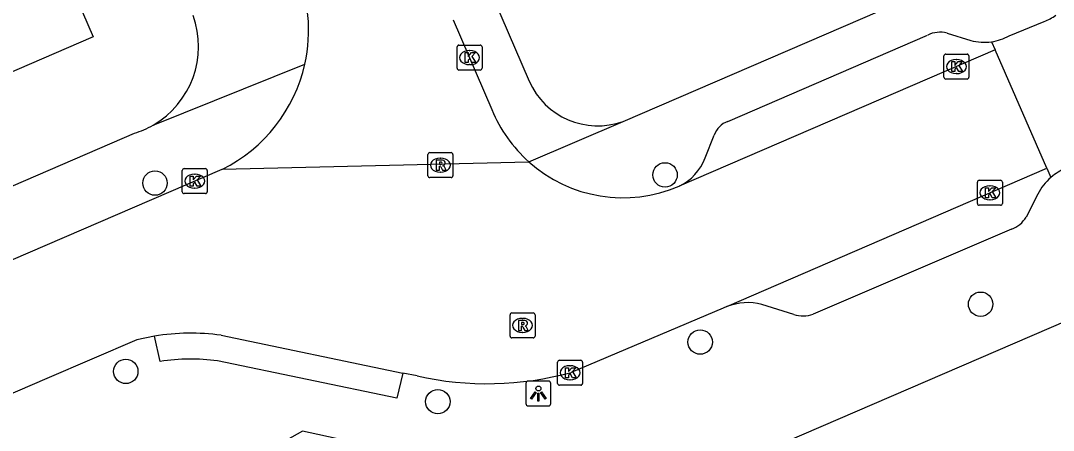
# Model space of a CAD drawing. Extents: x 157767 to 159171, y 387842 to 389425.
# Drawn here: x 158248.51 to 158289.92, y 388601.48 to 388617.9 of the extents above; entities that cross this region are included whole.
import ezdxf

# ---------------------------------------------------------------- set-up
doc = ezdxf.new("R2010")
doc.units = 0
for name, color, linetype in [('IMGEO_Boom', 7, 'Continuous'), ('IMGEO_Kolk', 7, 'Continuous'), ('IMGEO_Lichtpunt', 7, 'Continuous'), ('IMGEO_Pand', 7, 'Continuous'), ('IMGEO_Rijbaan_lokaal_open', 7, 'Continuous'), ('IMGEO_Rioolput', 7, 'Continuous'), ('IMGEO_Voetpad_open', 7, 'Continuous')]:
    doc.layers.add(name, color=color, linetype=linetype)

msp = doc.modelspace()

# ---------------------------------------------------------------- linework, layer by layer
at = {"layer": 'IMGEO_Boom'}
for centre in [(158274.351, 388611.721), (158253.893, 388611.394), (158287.006, 388606.537), (158275.76, 388605.018), (158252.723, 388603.842), (158265.238, 388602.63)]:
    msp.add_circle(centre, 0.489, dxfattribs=at)
at = {"layer": 'IMGEO_Kolk'}
for p, q in [((158266.011, 388615.997), (158266.011, 388616.849)), ((158266.086, 388616.923), (158266.938, 388616.923)), ((158266.499, 388616.703), (158266.524, 388616.703)), ((158267.012, 388616.849), (158267.012, 388615.997)), ((158285.61, 388616.563), (158286.462, 388616.563)), ((158266.522, 388616.143), (158266.497, 388616.143)), ((158285.535, 388615.637), (158285.535, 388616.489)), ((158286.023, 388616.343), (158286.048, 388616.343)), ((158286.536, 388616.489), (158286.536, 388615.637)), ((158266.938, 388615.923), (158266.086, 388615.923)), ((158286.046, 388615.783), (158286.021, 388615.783)), ((158286.462, 388615.563), (158285.61, 388615.563)), ((158254.987, 388611.046), (158254.987, 388611.898)), ((158255.062, 388611.972), (158255.914, 388611.972)), ((158255.475, 388611.752), (158255.5, 388611.752)), ((158255.988, 388611.898), (158255.988, 388611.046)), ((158255.498, 388611.192), (158255.473, 388611.192)), ((158286.879, 388610.579), (158286.879, 388611.431)), ((158286.954, 388611.505), (158287.806, 388611.505)), ((158287.367, 388611.285), (158287.392, 388611.285)), ((158287.88, 388611.431), (158287.88, 388610.579)), ((158255.914, 388610.972), (158255.062, 388610.972)), ((158287.806, 388610.505), (158286.954, 388610.505)), ((158287.39, 388610.725), (158287.365, 388610.725)), ((158270.04, 388603.364), (158270.04, 388604.216)), ((158270.115, 388604.29), (158270.967, 388604.29)), ((158271.041, 388604.216), (158271.041, 388603.364)), ((158270.528, 388604.07), (158270.553, 388604.07)), ((158270.551, 388603.51), (158270.526, 388603.51)), ((158270.967, 388603.29), (158270.115, 388603.29))]:
    msp.add_line(p, q, dxfattribs=at)
for points in [[(158266.011, 388615.997), (158266.011, 388616.849)], [(158266.086, 388616.923), (158266.938, 388616.923)], [(158266.332, 388616.623), (158266.455, 388616.623), (158266.455, 388616.472), (158266.585, 388616.623), (158266.749, 388616.623), (158266.603, 388616.472), (158266.756, 388616.223), (158266.604, 388616.223), (158266.519, 388616.387), (158266.455, 388616.32), (158266.455, 388616.223), (158266.332, 388616.223), (158266.332, 388616.623)], [(158267.012, 388616.849), (158267.012, 388615.997)], [(158285.61, 388616.563), (158286.462, 388616.563)], [(158285.535, 388615.637), (158285.535, 388616.489)], [(158285.856, 388616.263), (158285.979, 388616.263), (158285.979, 388616.112), (158286.109, 388616.263), (158286.273, 388616.263), (158286.127, 388616.112), (158286.28, 388615.863), (158286.128, 388615.863), (158286.043, 388616.027), (158285.979, 388615.96), (158285.979, 388615.863), (158285.856, 388615.863), (158285.856, 388616.263)], [(158286.536, 388616.489), (158286.536, 388615.637)], [(158266.938, 388615.923), (158266.086, 388615.923)], [(158286.462, 388615.563), (158285.61, 388615.563)], [(158254.987, 388611.046), (158254.987, 388611.898)], [(158255.062, 388611.972), (158255.914, 388611.972)], [(158255.308, 388611.672), (158255.431, 388611.672), (158255.431, 388611.521), (158255.561, 388611.672), (158255.725, 388611.672), (158255.579, 388611.521), (158255.732, 388611.272), (158255.58, 388611.272), (158255.495, 388611.436), (158255.431, 388611.369), (158255.431, 388611.272), (158255.308, 388611.272), (158255.308, 388611.672)], [(158255.988, 388611.898), (158255.988, 388611.046)], [(158286.879, 388610.579), (158286.879, 388611.431)], [(158286.954, 388611.505), (158287.806, 388611.505)], [(158287.2, 388611.205), (158287.323, 388611.205), (158287.323, 388611.054), (158287.453, 388611.205), (158287.617, 388611.205), (158287.471, 388611.054), (158287.624, 388610.805), (158287.472, 388610.805), (158287.387, 388610.969), (158287.323, 388610.902), (158287.323, 388610.805), (158287.2, 388610.805), (158287.2, 388611.205)], [(158287.88, 388611.431), (158287.88, 388610.579)], [(158255.914, 388610.972), (158255.062, 388610.972)], [(158287.806, 388610.505), (158286.954, 388610.505)], [(158270.04, 388603.364), (158270.04, 388604.216)], [(158270.115, 388604.29), (158270.967, 388604.29)], [(158271.041, 388604.216), (158271.041, 388603.364)], [(158270.361, 388603.99), (158270.484, 388603.99), (158270.484, 388603.839), (158270.614, 388603.99), (158270.778, 388603.99), (158270.632, 388603.839), (158270.785, 388603.59), (158270.633, 388603.59), (158270.548, 388603.754), (158270.484, 388603.687), (158270.484, 388603.59), (158270.361, 388603.59), (158270.361, 388603.99)], [(158270.967, 388603.29), (158270.115, 388603.29)]]:
    msp.add_lwpolyline(points, dxfattribs=at)
for centre, start, end in [((158266.088, 388616.847), 91.552, 178.448), ((158266.088, 388616.847), 91.552, 178.448), ((158266.936, 388616.847), 1.552, 88.448), ((158266.936, 388616.847), 1.552, 88.448), ((158285.612, 388616.487), 91.552, 178.448), ((158285.612, 388616.487), 91.552, 178.448), ((158286.46, 388616.487), 1.552, 88.448), ((158286.46, 388616.487), 1.552, 88.448), ((158266.088, 388615.999), 181.552, 268.448), ((158266.088, 388615.999), 181.552, 268.448), ((158266.936, 388615.999), 271.552, 358.448), ((158266.936, 388615.999), 271.552, 358.448), ((158285.612, 388615.639), 181.552, 268.448), ((158285.612, 388615.639), 181.552, 268.448), ((158286.46, 388615.639), 271.552, 358.448), ((158286.46, 388615.639), 271.552, 358.448), ((158255.064, 388611.896), 91.552, 178.448), ((158255.064, 388611.896), 91.552, 178.448), ((158255.912, 388611.896), 1.552, 88.448), ((158255.912, 388611.896), 1.552, 88.448), ((158286.956, 388611.429), 91.552, 178.448), ((158286.956, 388611.429), 91.552, 178.448), ((158287.804, 388611.429), 1.552, 88.448), ((158287.804, 388611.429), 1.552, 88.448), ((158255.064, 388611.048), 181.552, 268.448), ((158255.064, 388611.048), 181.552, 268.448), ((158255.912, 388611.048), 271.552, 358.448), ((158255.912, 388611.048), 271.552, 358.448), ((158286.956, 388610.581), 181.552, 268.448), ((158286.956, 388610.581), 181.552, 268.448), ((158287.804, 388610.581), 271.552, 358.448), ((158287.804, 388610.581), 271.552, 358.448), ((158270.117, 388604.214), 91.552, 178.448), ((158270.117, 388604.214), 91.552, 178.448), ((158270.965, 388604.214), 1.552, 88.448), ((158270.965, 388604.214), 1.552, 88.448), ((158270.117, 388603.366), 181.552, 268.448), ((158270.117, 388603.366), 181.552, 268.448), ((158270.965, 388603.366), 271.552, 358.448), ((158270.965, 388603.366), 271.552, 358.448)]:
    msp.add_arc(centre, 0.0765, start, end, dxfattribs=at)
for centre, major_axis, ratio, start_param, end_param in [((158266.498, 388616.423), (-0.387, 0.002), 0.722429, 4.712389, 7.853982), ((158266.523, 388616.423), (-0.39, 0.002), 0.717154, 1.570796, 4.712389), ((158286.022, 388616.063), (-0.387, 0.002), 0.722429, 4.712389, 7.853982), ((158286.047, 388616.063), (-0.39, 0.002), 0.717154, 1.570796, 4.712389), ((158255.474, 388611.472), (-0.387, 0.002), 0.722429, 4.712389, 7.853982), ((158255.499, 388611.472), (-0.39, 0.002), 0.717154, 1.570796, 4.712389), ((158287.366, 388611.005), (-0.387, 0.002), 0.722429, 4.712389, 7.853982), ((158287.391, 388611.005), (-0.39, 0.002), 0.717154, 1.570796, 4.712389), ((158270.527, 388603.79), (-0.387, 0.002), 0.722429, 4.712389, 7.853982), ((158270.552, 388603.79), (-0.39, 0.002), 0.717154, 1.570796, 4.712389)]:
    msp.add_ellipse(centre, major_axis=major_axis, ratio=ratio, start_param=start_param, end_param=end_param, dxfattribs=at)
at = {"layer": 'IMGEO_Lichtpunt'}
for p, q in [((158268.772, 388603.36), (158268.772, 388602.553)), ((158268.772, 388603.36), (158268.772, 388602.553)), ((158269.674, 388603.455), (158268.866, 388603.455)), ((158269.674, 388603.455), (158268.866, 388603.455)), ((158269.768, 388602.553), (158269.768, 388603.36)), ((158269.768, 388602.553), (158269.768, 388603.36)), ((158268.866, 388602.459), (158269.674, 388602.459)), ((158268.866, 388602.459), (158269.674, 388602.459))]:
    msp.add_line(p, q, dxfattribs=at)
for points in [[(158269.146, 388603.024), (158269.185, 388602.996), (158268.997, 388602.734), (158268.959, 388602.761), (158269.146, 388603.024)], [(158269.248, 388602.976), (158269.295, 388602.976), (158269.295, 388602.654), (158269.248, 388602.654), (158269.248, 388602.976)], [(158269.358, 388602.996), (158269.396, 388603.023), (158269.583, 388602.761), (158269.544, 388602.733), (158269.358, 388602.996)]]:
    msp.add_lwpolyline(points, dxfattribs=at)
msp.add_circle((158269.271, 388603.158), 0.0994, dxfattribs=at)
for centre, start, end in [((158268.866, 388603.36), 90, 180), ((158268.866, 388603.36), 90, 180), ((158269.674, 388603.36), 0, 90), ((158269.674, 388603.36), 0, 90), ((158268.866, 388602.553), 180, 270), ((158268.866, 388602.553), 180, 270), ((158269.674, 388602.553), 270, 0), ((158269.674, 388602.553), 270, 360)]:
    msp.add_arc(centre, 0.0946, start, end, dxfattribs=at)
at = {"layer": 'IMGEO_Pand'}
msp.add_lwpolyline([(158242.926, 388623.62), (158244.133, 388620.832), (158245.122, 388621.26), (158248.963, 388622.922), (158251.413, 388617.259), (158242.316, 388613.323), (158240.772, 388616.892), (158238.85, 388616.06), (158236.865, 388620.649), (158236.741, 388620.936)], dxfattribs=at)
at = {"layer": 'IMGEO_Rijbaan_lokaal_open'}
for points in [[(158265.858, 388617.934), (158267.408, 388614.337)], [(158288.152, 388617.301), (158289.557, 388617.875)], [(158287.447, 388617.058), (158287.59, 388616.733)], [(158287.59, 388616.733), (158274.912, 388611.264)], [(158289.665, 388611.997), (158287.59, 388616.733)], [(158256.594, 388611.947), (158268.883, 388612.249)], [(158276.828, 388606.441), (158289.665, 388611.997)], [(158289.665, 388611.997), (158289.829, 388611.621)], [(158225.643, 388598.61), (158256.594, 388611.947)], [(158276.828, 388606.441), (158276.687, 388606.38), (158270.589, 388603.804)], [(158253.87, 388605.256), (158253.16, 388605.108), (158249.562, 388603.558), (158244.835, 388601.523)], [(158256.545, 388605.294), (158263.834, 388603.777)], [(158264.404, 388603.66), (158263.834, 388603.777)]]:
    msp.add_lwpolyline(points, dxfattribs=at)
for centre, radius, start, end in [((158253.817, 388617.53), 6.238, 347.3597, 23.3334), ((158288.855, 388619.764), 2.016, 290.3938, 305.2867), ((158287.148, 388619.069), 2.034, 278.4531, 299.5831), ((158253.823, 388617.53), 6.233, 296.402, 347.3532), ((158272.68, 388616.496), 5.697, 202.2719, 228.2042), ((158272.671, 388616.491), 5.687, 228.2371, 293.2052), ((158291.281, 388609.948), 2.215, 112.6307, 130.9672), ((158255.333, 388596.47), 8.907, 82.1769, 99.4508), ((158267.208, 388616.126), 12.777, 257.3235, 285.344)]:
    msp.add_arc(centre, radius, start, end, dxfattribs=at)
at = {"layer": 'IMGEO_Rioolput'}
for p, q in [((158264.839, 388611.687), (158264.839, 388612.539)), ((158264.914, 388612.613), (158265.766, 388612.613)), ((158265.84, 388612.539), (158265.84, 388611.687)), ((158265.327, 388612.393), (158265.352, 388612.393)), ((158265.766, 388611.613), (158264.914, 388611.613)), ((158265.35, 388611.833), (158265.325, 388611.833)), ((158268.134, 388605.262), (158268.134, 388606.114)), ((158268.209, 388606.188), (158269.061, 388606.188)), ((158268.622, 388605.968), (158268.647, 388605.968)), ((158269.135, 388606.114), (158269.135, 388605.262)), ((158268.645, 388605.408), (158268.62, 388605.408)), ((158269.061, 388605.188), (158268.209, 388605.188))]:
    msp.add_line(p, q, dxfattribs=at)
for points in [[(158264.839, 388611.687), (158264.839, 388612.539)], [(158264.914, 388612.613), (158265.766, 388612.613)], [(158265.84, 388612.539), (158265.84, 388611.687)], [(158265.428, 388612.311), (158265.176, 388612.313), (158265.176, 388611.913)], [(158265.176, 388611.913), (158265.3, 388611.913), (158265.3, 388612.075), (158265.311, 388612.075)], [(158265.354, 388612.232), (158265.3, 388612.232), (158265.3, 388612.151)], [(158265.3, 388612.151), (158265.352, 388612.151)], [(158265.358, 388612.046), (158265.429, 388611.913), (158265.569, 388611.913), (158265.504, 388612.039)], [(158265.766, 388611.613), (158264.914, 388611.613)], [(158268.134, 388605.262), (158268.134, 388606.114)], [(158268.209, 388606.188), (158269.061, 388606.188)], [(158268.723, 388605.886), (158268.471, 388605.888), (158268.471, 388605.488)], [(158268.649, 388605.807), (158268.595, 388605.807), (158268.595, 388605.726)], [(158269.135, 388606.114), (158269.135, 388605.262)], [(158268.471, 388605.488), (158268.595, 388605.488), (158268.595, 388605.65), (158268.606, 388605.65)], [(158268.595, 388605.726), (158268.647, 388605.726)], [(158268.653, 388605.621), (158268.724, 388605.488), (158268.864, 388605.488), (158268.799, 388605.614)], [(158269.061, 388605.188), (158268.209, 388605.188)]]:
    msp.add_lwpolyline(points, dxfattribs=at)
for centre, radius, start, end in [((158264.916, 388612.537), 0.0765, 91.552, 178.448), ((158264.916, 388612.537), 0.0765, 91.552, 178.448), ((158265.764, 388612.537), 0.0765, 1.552, 88.448), ((158265.764, 388612.537), 0.0765, 1.552, 88.448), ((158265.31, 388612.022), 0.0533, 26.0293, 88.6989), ((158265.336, 388612.34), 0.19, 274.7715, 282.9687), ((158265.36, 388612.136), 0.0964, 77.0061, 93.1865), ((158265.374, 388612.193), 0.0378, 276.6634, 79.6772), ((158265.427, 388612.201), 0.109, 350.3612, 89.416), ((158265.425, 388612.201), 0.112, 277.5842, 350.9817), ((158265.409, 388611.986), 0.108, 29.5134, 73.7905), ((158264.916, 388611.689), 0.0765, 181.552, 268.448), ((158264.916, 388611.689), 0.0765, 181.552, 268.448), ((158265.764, 388611.689), 0.0765, 271.552, 358.448), ((158265.764, 388611.689), 0.0765, 271.552, 358.448), ((158268.211, 388606.112), 0.0765, 91.552, 178.448), ((158268.211, 388606.112), 0.0765, 91.552, 178.448), ((158268.655, 388605.711), 0.0964, 77.0061, 93.1865), ((158268.669, 388605.768), 0.0378, 276.6634, 79.6772), ((158268.722, 388605.776), 0.109, 350.3612, 89.416), ((158269.059, 388606.112), 0.0765, 1.552, 88.448), ((158269.059, 388606.112), 0.0765, 1.552, 88.448), ((158268.605, 388605.597), 0.0533, 26.0293, 88.6989), ((158268.631, 388605.915), 0.19, 274.7715, 282.9687), ((158268.72, 388605.776), 0.112, 277.5842, 350.9817), ((158268.704, 388605.561), 0.108, 29.5134, 73.7905), ((158268.211, 388605.264), 0.0765, 181.552, 268.448), ((158268.211, 388605.264), 0.0765, 181.552, 268.448), ((158269.059, 388605.264), 0.0765, 271.552, 358.448), ((158269.059, 388605.264), 0.0765, 271.552, 358.448)]:
    msp.add_arc(centre, radius, start, end, dxfattribs=at)
for centre, major_axis, ratio, start_param, end_param in [((158265.326, 388612.113), (-0.387, 0.002), 0.722429, 4.712389, 7.853982), ((158265.351, 388612.113), (-0.39, 0.002), 0.717154, 1.570796, 4.712389), ((158268.621, 388605.688), (-0.387, 0.002), 0.722429, 4.712389, 7.853982), ((158268.646, 388605.688), (-0.39, 0.002), 0.717154, 1.570796, 4.712389)]:
    msp.add_ellipse(centre, major_axis=major_axis, ratio=ratio, start_param=start_param, end_param=end_param, dxfattribs=at)
at = {"layer": 'IMGEO_Voetpad_open'}
for points in [[(158243.246, 388674.889), (158268.897, 388615.483)], [(158272.667, 388613.866), (158286.654, 388619.907), (158295.446, 388623.704)], [(158285.66, 388617.404), (158286.609, 388617.113)], [(158276.863, 388613.86), (158284.883, 388617.328)], [(158253.817, 388613.715), (158259.904, 388616.165)], [(158312.389, 388615.154), (158294.787, 388607.61), (158294.7, 388607.706), (158266.492, 388595.544), (158266.325, 388595.472), (158263.119, 388600.731), (158259.805, 388601.448), (158252.981, 388597.605)], [(158268.883, 388612.249), (158272.667, 388613.866)], [(158193.545, 388587.67), (158231.329, 388603.995), (158248.219, 388611.293), (158253.069, 388613.388)], [(158275.96, 388612.402), (158276.325, 388613.316)], [(158289.301, 388610.95), (158288.833, 388610.032)], [(158288.242, 388609.55), (158280.296, 388606.135)], [(158279.51, 388606.125), (158278.23, 388606.528)], [(158254.106, 388604.241), (158253.87, 388605.256)], [(158263.834, 388603.777), (158263.592, 388602.765), (158256.403, 388604.264)]]:
    msp.add_lwpolyline(points, dxfattribs=at)
for centre, radius, start, end in [((158251.989, 388616.876), 3.652, 300.0425, 19.8785), ((158285.374, 388616.322), 1.119, 75.1681, 116.0048), ((158287.159, 388619.081), 2.044, 254.3881, 278.1018), ((158271.652, 388616.703), 3.013, 203.8839, 289.6859), ((158251.957, 388616.951), 3.732, 287.3342, 299.8924), ((158277.132, 388613.056), 0.848, 108.4942, 162.1412), ((158274.017, 388613.14), 2.078, 295.5036, 339.2116), ((158291.299, 388609.921), 2.248, 130.8519, 152.7507), ((158287.897, 388610.577), 1.083, 288.5868, 329.8122), ((158277.664, 388604.316), 2.283, 75.6336, 111.4682), ((158279.887, 388607.365), 1.297, 253.0824, 288.3754), ((158255.332, 388596.489), 7.848, 82.1582, 98.9892)]:
    msp.add_arc(centre, radius, start, end, dxfattribs=at)

doc.saveas('drawing.dxf')
